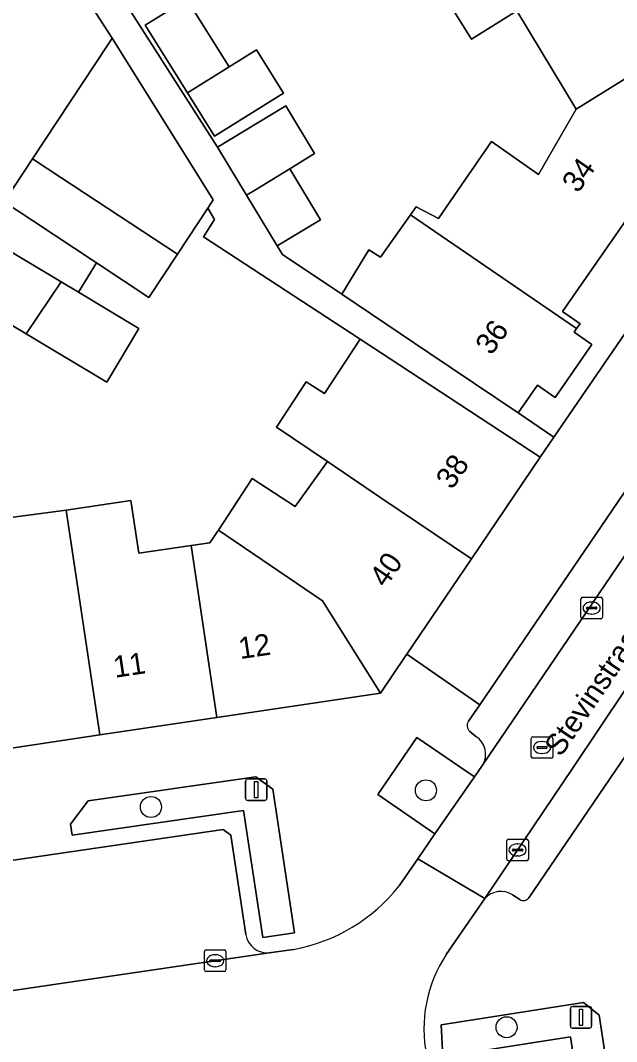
# Model space of a CAD drawing. Extents: x 159279 to 160377, y 384531 to 385888.
# Drawn here: x 159901.36 to 159929.07, y 384960.39 to 385007.87 of the extents above; entities that cross this region are included whole.
import ezdxf

# ---------------------------------------------------------------- set-up
doc = ezdxf.new("R2010")
doc.units = 0
for name, color, linetype in [('IMGEO_Boom', 7, 'Continuous'), ('IMGEO_Erf', 7, 'Continuous'), ('IMGEO_Groenvoorziening', 7, 'Continuous'), ('IMGEO_Haag', 7, 'Continuous'), ('IMGEO_Kolk', 7, 'Continuous'), ('IMGEO_Lichtmast', 7, 'Continuous'), ('IMGEO_Openbare_ruimte_label', 7, 'Continuous'), ('IMGEO_Pand', 7, 'Continuous'), ('IMGEO_Pand_nummerreeks', 7, 'Continuous'), ('IMGEO_Parkeervlak_open', 7, 'Continuous'), ('IMGEO_Rijbaan_lokaal_open', 7, 'Continuous'), ('IMGEO_Rioolput', 7, 'Continuous'), ('IMGEO_Voetpad_open', 7, 'Continuous')]:
    doc.layers.add(name, color=color, linetype=linetype)

msp = doc.modelspace()

# ---------------------------------------------------------------- linework, layer by layer
at = {"layer": 'IMGEO_Boom'}
for centre in [(159920.208, 384972.074), (159907.427, 384971.299), (159923.956, 384961.06)]:
    msp.add_circle(centre, 0.489, dxfattribs=at)
at = {"layer": 'IMGEO_Erf'}
for points in [[(159903.85, 385012.429), (159910.522, 385001.973), (159913.697, 385003.894), (159915.034, 385001.686), (159913.879, 385000.976), (159915.313, 384998.605), (159913.298, 384997.385), (159913.539, 384996.986), (159916.291, 384995.135), (159917.558, 384997.208), (159918.09, 384996.864), (159919.488, 384998.833), (159919.751, 384999.204), (159920.787, 384998.654), (159921.712, 385000), (159923.251, 385002.239), (159925.432, 385000.702), (159927.193, 385003.737), (159924.428, 385008.312), (159922.326, 385006.999), (159919.886, 385010.904)], [(159930.485, 385000), (159926.55, 384994.34), (159927.372, 384993.77), (159927.211, 384993.538), (159927.098, 384993.374), (159927.919, 384992.804), (159926.207, 384990.341), (159925.386, 384990.912), (159924.487, 384989.62), (159926.157, 384988.496), (159934.035, 385000)], [(159900.557, 384984.705), (159903.49, 384985.097), (159906.495, 384985.545), (159906.86, 384983.095), (159909.303, 384983.459), (159910.156, 384983.576), (159910.487, 384984.067), (159910.564, 384984.168), (159912.127, 384986.571), (159914.129, 384985.269), (159915.635, 384987.356), (159913.258, 384988.963), (159914.64, 384991.072), (159915.488, 384990.516), (159917.143, 384993.043), (159916.741, 384993.306), (159909.864, 384997.811), (159910.388, 384998.61), (159910.066, 384999.136), (159908.656, 384996.996), (159907.335, 384994.993), (159904.892, 384996.604), (159904.067, 384995.229), (159906.87, 384993.548), (159905.373, 384991.054), (159901.627, 384993.302), (159899.014, 384994.87)]]:
    msp.add_lwpolyline(points, dxfattribs=at)
msp.add_lwpolyline([(159911.061, 385005.705), (159912.329, 385006.497), (159913.581, 385004.492), (159910.379, 385002.491), (159909.126, 385004.497), (159907.16, 385007.646), (159909.095, 385008.854)], close=True, dxfattribs=at)
at = {"layer": 'IMGEO_Groenvoorziening'}
for points in [[(159922.466, 384972.707), (159919.79, 384974.527), (159917.976, 384971.879), (159920.628, 384970.045)], [(159914.091, 384965.453), (159913.094, 384972.13), (159912.308, 384972.696), (159904.503, 384971.584), (159903.684, 384970.502), (159903.77, 384969.994), (159911.734, 384971.144), (159912.625, 384965.239)], [(159928.538, 384953.947), (159929.264, 384954.992), (159928.255, 384961.623), (159927.525, 384962.204), (159920.911, 384961.171), (159920.999, 384959.687), (159926.928, 384960.609), (159927.952, 384953.865)]]:
    msp.add_lwpolyline(points, close=True, dxfattribs=at)
at = {"layer": 'IMGEO_Haag'}
for points in [[(159914.091, 384965.453), (159913.094, 384972.13), (159912.308, 384972.696), (159904.503, 384971.584), (159903.684, 384970.502), (159903.77, 384969.994), (159911.734, 384971.144), (159912.625, 384965.239)], [(159928.538, 384953.947), (159929.264, 384954.992), (159928.255, 384961.623), (159927.525, 384962.204), (159920.911, 384961.171), (159920.999, 384959.687), (159926.928, 384960.609), (159927.952, 384953.865)]]:
    msp.add_lwpolyline(points, close=True, dxfattribs=at)
at = {"layer": 'IMGEO_Kolk'}
for p, q in [((159927.483, 384981.048), (159928.335, 384981.048)), ((159927.408, 384980.122), (159927.408, 384980.974)), ((159927.71, 384980.591), (159928.108, 384980.591)), ((159927.896, 384980.828), (159927.921, 384980.828)), ((159928.409, 384980.974), (159928.409, 384980.122)), ((159927.667, 384980.542), (159927.667, 384980.554)), ((159928.105, 384980.505), (159927.707, 384980.505)), ((159927.919, 384980.268), (159927.894, 384980.268)), ((159928.151, 384980.554), (159928.151, 384980.542)), ((159928.335, 384980.048), (159927.483, 384980.048)), ((159923.965, 384968.876), (159923.965, 384969.728)), ((159924.04, 384969.802), (159924.892, 384969.802)), ((159924.966, 384969.728), (159924.966, 384968.876)), ((159924.224, 384969.296), (159924.224, 384969.308)), ((159924.662, 384969.259), (159924.264, 384969.259)), ((159924.267, 384969.345), (159924.665, 384969.345)), ((159924.453, 384969.582), (159924.478, 384969.582)), ((159924.708, 384969.308), (159924.708, 384969.296)), ((159924.892, 384968.802), (159924.04, 384968.802)), ((159924.476, 384969.022), (159924.451, 384969.022)), ((159909.912, 384963.726), (159909.912, 384964.578)), ((159909.987, 384964.652), (159910.839, 384964.652)), ((159910.4, 384964.432), (159910.425, 384964.432)), ((159910.913, 384964.578), (159910.913, 384963.726)), ((159910.171, 384964.146), (159910.171, 384964.158)), ((159910.609, 384964.109), (159910.211, 384964.109)), ((159910.214, 384964.195), (159910.612, 384964.195)), ((159910.655, 384964.158), (159910.655, 384964.146)), ((159910.839, 384963.652), (159909.987, 384963.652)), ((159910.423, 384963.872), (159910.398, 384963.872))]:
    msp.add_line(p, q, dxfattribs=at)
for points in [[(159927.483, 384981.048), (159928.335, 384981.048)], [(159927.408, 384980.122), (159927.408, 384980.974)], [(159928.409, 384980.974), (159928.409, 384980.122)], [(159928.335, 384980.048), (159927.483, 384980.048)], [(159923.965, 384968.876), (159923.965, 384969.728)], [(159924.04, 384969.802), (159924.892, 384969.802)], [(159924.966, 384969.728), (159924.966, 384968.876)], [(159924.892, 384968.802), (159924.04, 384968.802)], [(159909.912, 384963.726), (159909.912, 384964.578)], [(159909.987, 384964.652), (159910.839, 384964.652)], [(159910.913, 384964.578), (159910.913, 384963.726)], [(159910.839, 384963.652), (159909.987, 384963.652)]]:
    msp.add_lwpolyline(points, dxfattribs=at)
for centre, radius, start, end in [((159927.485, 384980.972), 0.0765, 91.552, 178.448), ((159927.485, 384980.972), 0.0765, 91.552, 178.448), ((159928.333, 384980.972), 0.0765, 1.552, 88.448), ((159928.333, 384980.972), 0.0765, 1.552, 88.448), ((159927.707, 384980.551), 0.0403, 85.8775, 175.7526), ((159928.112, 384980.553), 0.0386, 1.7309, 96.639), ((159927.485, 384980.124), 0.0765, 181.552, 268.448), ((159927.485, 384980.124), 0.0765, 181.552, 268.448), ((159927.704, 384980.541), 0.0366, 178.938, 274.7102), ((159928.108, 384980.548), 0.043, 264.8664, 352.4533), ((159928.333, 384980.124), 0.0765, 271.552, 358.448), ((159928.333, 384980.124), 0.0765, 271.552, 358.448), ((159924.042, 384969.726), 0.0765, 91.552, 178.448), ((159924.042, 384969.726), 0.0765, 91.552, 178.448), ((159924.89, 384969.726), 0.0765, 1.552, 88.448), ((159924.89, 384969.726), 0.0765, 1.552, 88.448), ((159924.264, 384969.305), 0.0403, 85.8775, 175.7526), ((159924.261, 384969.295), 0.0366, 178.938, 274.7102), ((159924.665, 384969.302), 0.043, 264.8664, 352.4533), ((159924.669, 384969.307), 0.0386, 1.7309, 96.639), ((159924.042, 384968.878), 0.0765, 181.552, 268.448), ((159924.042, 384968.878), 0.0765, 181.552, 268.448), ((159924.89, 384968.878), 0.0765, 271.552, 358.448), ((159924.89, 384968.878), 0.0765, 271.552, 358.448), ((159909.989, 384964.576), 0.0765, 91.552, 178.448), ((159909.989, 384964.576), 0.0765, 91.552, 178.448), ((159910.837, 384964.576), 0.0765, 1.552, 88.448), ((159910.837, 384964.576), 0.0765, 1.552, 88.448), ((159910.211, 384964.155), 0.0403, 85.8775, 175.7526), ((159910.208, 384964.145), 0.0366, 178.938, 274.7102), ((159910.612, 384964.152), 0.043, 264.8664, 352.4533), ((159910.616, 384964.157), 0.0386, 1.7309, 96.639), ((159909.989, 384963.728), 0.0765, 181.552, 268.448), ((159909.989, 384963.728), 0.0765, 181.552, 268.448), ((159910.837, 384963.728), 0.0765, 271.552, 358.448), ((159910.837, 384963.728), 0.0765, 271.552, 358.448)]:
    msp.add_arc(centre, radius, start, end, dxfattribs=at)
for centre, major_axis, ratio, start_param, end_param in [((159927.895, 384980.548), (-0.387, 0.002), 0.722429, 4.712389, 7.853982), ((159927.92, 384980.548), (-0.39, 0.002), 0.717154, 1.570796, 4.712389), ((159924.452, 384969.302), (-0.387, 0.002), 0.722429, 4.712389, 7.853982), ((159924.477, 384969.302), (-0.39, 0.002), 0.717154, 1.570796, 4.712389), ((159910.399, 384964.152), (-0.387, 0.002), 0.722429, 4.712389, 7.853982), ((159910.424, 384964.152), (-0.39, 0.002), 0.717154, 1.570796, 4.712389)]:
    msp.add_ellipse(centre, major_axis=major_axis, ratio=ratio, start_param=start_param, end_param=end_param, dxfattribs=at)
at = {"layer": 'IMGEO_Lichtmast'}
for p, q in [((159911.823, 384971.707), (159911.823, 384972.507)), ((159911.823, 384972.507), (159911.823, 384971.707)), ((159911.923, 384972.607), (159912.713, 384972.607)), ((159912.713, 384972.607), (159911.923, 384972.607)), ((159912.813, 384972.507), (159912.813, 384971.707)), ((159912.813, 384971.707), (159912.813, 384972.507)), ((159912.713, 384971.607), (159911.923, 384971.607)), ((159911.923, 384971.607), (159912.713, 384971.607)), ((159926.918, 384961.119), (159926.918, 384961.919)), ((159926.918, 384961.919), (159926.918, 384961.119)), ((159927.018, 384962.019), (159927.808, 384962.019)), ((159927.808, 384962.019), (159927.018, 384962.019)), ((159927.908, 384961.919), (159927.908, 384961.119)), ((159927.908, 384961.119), (159927.908, 384961.919)), ((159927.808, 384961.019), (159927.018, 384961.019)), ((159927.018, 384961.019), (159927.808, 384961.019))]:
    msp.add_line(p, q, dxfattribs=at)
for points in [[(159912.243, 384972.482), (159912.393, 384972.482), (159912.393, 384971.732), (159912.243, 384971.732), (159912.243, 384972.482)], [(159927.338, 384961.894), (159927.488, 384961.894), (159927.488, 384961.144), (159927.338, 384961.144), (159927.338, 384961.894)]]:
    msp.add_lwpolyline(points, dxfattribs=at)
for centre, start, end in [((159911.923, 384972.507), 90, 180), ((159911.923, 384972.507), 90, 180), ((159912.713, 384972.507), 0, 90), ((159912.713, 384972.507), 360, 90), ((159911.923, 384971.707), 180, 270), ((159911.923, 384971.707), 180, 270), ((159912.713, 384971.707), 270, 0), ((159912.713, 384971.707), 270, 0), ((159927.018, 384961.919), 90, 180), ((159927.018, 384961.919), 90, 180), ((159927.808, 384961.919), 0, 90), ((159927.808, 384961.919), 360, 90), ((159927.018, 384961.119), 180, 270), ((159927.018, 384961.119), 180, 270), ((159927.808, 384961.119), 270, 0), ((159927.808, 384961.119), 270, 0)]:
    msp.add_arc(centre, 0.1, start, end, dxfattribs=at)
at = {"layer": 'IMGEO_Pand'}
for points in [[(159925.952, 385015.146), (159917.33, 385009.76), (159917.539, 385009.426), (159918.024, 385008.65), (159919.675, 385009.681), (159919.185, 385010.466), (159919.886, 385010.904), (159922.326, 385006.999), (159924.428, 385008.312), (159927.193, 385003.737), (159931.428, 385006.383)], [(159894.462, 385010.696), (159891.145, 385005.667), (159900.292, 384999.636), (159900.608, 384999.429), (159901.928, 385001.432), (159905.422, 385006.729), (159905.629, 385007.043), (159901.044, 385014.131), (159894.956, 385010.37)], [(159909.126, 385004.497), (159911.061, 385005.705), (159909.095, 385008.854), (159907.16, 385007.646)], [(159905.422, 385006.729), (159901.928, 385001.432), (159903.243, 385000.565), (159908.656, 384996.996), (159910.066, 384999.136), (159910.321, 384999.522), (159905.629, 385007.043)], [(159909.126, 385004.497), (159910.379, 385002.491), (159913.581, 385004.492), (159912.329, 385006.497), (159911.061, 385005.705)], [(159927.193, 385003.737), (159925.432, 385000.702), (159923.251, 385002.239), (159921.712, 385000), (159920.787, 384998.654), (159919.751, 384999.204), (159919.488, 384998.833), (159927.211, 384993.538), (159927.372, 384993.77), (159926.55, 384994.34), (159930.485, 385000), (159933.082, 385003.735), (159931.428, 385006.383)], [(159913.697, 385003.894), (159910.522, 385001.973), (159911.872, 384999.742), (159912.291, 385000), (159913.879, 385000.976), (159915.034, 385001.686)], [(159908.656, 384996.996), (159903.243, 385000.565), (159901.928, 385001.432), (159900.608, 384999.429), (159901.923, 384998.562), (159904.892, 384996.604), (159907.335, 384994.993)], [(159913.879, 385000.976), (159912.291, 385000), (159911.872, 384999.742), (159913.298, 384997.385), (159915.313, 384998.605)], [(159919.488, 384998.833), (159918.09, 384996.864), (159917.558, 384997.208), (159916.291, 384995.135), (159920.339, 384992.412), (159924.487, 384989.62), (159925.386, 384990.912), (159926.207, 384990.341), (159927.919, 384992.804), (159927.098, 384993.374), (159927.211, 384993.538)], [(159903.26, 384995.713), (159900.51, 384997.363), (159899.014, 384994.87), (159901.627, 384993.302)], [(159906.87, 384993.548), (159904.067, 384995.229), (159903.26, 384995.713), (159901.627, 384993.302), (159905.373, 384991.054)], [(159917.143, 384993.043), (159915.488, 384990.516), (159914.64, 384991.072), (159913.258, 384988.963), (159915.635, 384987.356), (159918.115, 384985.678), (159922.318, 384982.839), (159925.515, 384987.558)], [(159915.635, 384987.356), (159914.129, 384985.269), (159912.127, 384986.571), (159910.564, 384984.168), (159915.403, 384980.891), (159918.09, 384976.595), (159919.24, 384978.293), (159919.321, 384978.411), (159922.318, 384982.839), (159918.115, 384985.678)], [(159909.303, 384983.459), (159906.86, 384983.095), (159906.495, 384985.545), (159903.49, 384985.097), (159905.048, 384974.65), (159910.495, 384975.462)], [(159903.49, 384985.097), (159900.557, 384984.705), (159900.887, 384982.237), (159898.398, 384981.904), (159899.601, 384973.838), (159905.048, 384974.65)], [(159910.564, 384984.168), (159910.487, 384984.067), (159910.156, 384983.576), (159909.303, 384983.459), (159910.495, 384975.462), (159918.09, 384976.595), (159915.403, 384980.891)]]:
    msp.add_lwpolyline(points, close=True, dxfattribs=at)
at = {"layer": 'IMGEO_Parkeervlak_open'}
for points in [[(159944.595, 384999.764), (159943.897, 384998.316), (159943.017, 384997.004), (159927.015, 384973.085), (159922.945, 384967.045)], [(159922.838, 384973.246), (159938.797, 384996.749)], [(159924.986, 384967.08), (159929.509, 384973.72), (159932.389, 384978.008), (159944.621, 384995.927)], [(159935.802, 384995.298), (159922.705, 384976.055), (159922.182, 384975.286)], [(159922.244, 384974.809), (159922.524, 384974.582)], [(159911.837, 384965.373), (159911.146, 384969.991), (159910.777, 384970.248), (159893.929, 384967.785), (159893.677, 384967.458), (159894.35, 384962.801)], [(159924.231, 384967.208), (159924.572, 384966.996)], [(159893.64, 384961.687), (159912.925, 384964.521)]]:
    msp.add_lwpolyline(points, dxfattribs=at)
for centre, radius, start, end in [((159922.488, 384975.083), 0.367, 146.4817, 228.3298), ((159921.993, 384973.752), 0.985, 329.0524, 57.3999), ((159923.683, 384966.375), 0.997, 56.681, 137.7663), ((159924.737, 384967.244), 0.298, 236.389, 326.5501), ((159912.836, 384965.528), 1.011, 188.8382, 275.0336)]:
    msp.add_arc(centre, radius, start, end, dxfattribs=at)
at = {"layer": 'IMGEO_Rijbaan_lokaal_open'}
for points in [[(159901.044, 385014.131), (159905.629, 385007.043), (159910.321, 384999.522), (159910.066, 384999.136), (159910.388, 384998.61), (159909.864, 384997.811), (159916.741, 384993.306), (159917.143, 384993.043), (159925.515, 384987.558), (159926.157, 384988.496), (159924.487, 384989.62), (159920.339, 384992.412), (159916.291, 384995.135), (159913.539, 384996.986), (159913.298, 384997.385), (159911.872, 384999.742), (159910.522, 385001.973), (159903.85, 385012.429)], [(159921.152, 384964.443), (159922.945, 384967.045), (159919.83, 384968.889), (159918.965, 384967.637)], [(159914.051, 384964.67), (159912.925, 384964.521), (159893.64, 384961.687), (159892.709, 384961.547)]]:
    msp.add_lwpolyline(points, dxfattribs=at)
msp.add_lwpolyline([(159927.015, 384973.085), (159943.017, 384997.004), (159940.185, 384998.925), (159939.918, 384998.483), (159938.797, 384996.749), (159922.838, 384973.246), (159922.466, 384972.707), (159920.628, 384970.045), (159919.83, 384968.889), (159922.945, 384967.045)], close=True, dxfattribs=at)
for centre, radius, start, end in [((159912.545, 384972.718), 8.187, 280.6015, 321.6444), ((159926.43, 384960.973), 6.317, 146.6758, 191.2624)]:
    msp.add_arc(centre, radius, start, end, dxfattribs=at)
at = {"layer": 'IMGEO_Rioolput'}
for p, q in [((159925.102, 384973.639), (159925.102, 384974.491)), ((159925.177, 384974.565), (159926.029, 384974.565)), ((159926.103, 384974.491), (159926.103, 384973.639)), ((159925.361, 384974.059), (159925.361, 384974.071)), ((159925.799, 384974.022), (159925.401, 384974.022)), ((159925.404, 384974.108), (159925.802, 384974.108)), ((159925.59, 384974.345), (159925.615, 384974.345)), ((159925.845, 384974.071), (159925.845, 384974.059)), ((159926.029, 384973.565), (159925.177, 384973.565)), ((159925.613, 384973.785), (159925.588, 384973.785))]:
    msp.add_line(p, q, dxfattribs=at)
for points in [[(159925.102, 384973.639), (159925.102, 384974.491)], [(159925.177, 384974.565), (159926.029, 384974.565)], [(159926.103, 384974.491), (159926.103, 384973.639)], [(159926.029, 384973.565), (159925.177, 384973.565)]]:
    msp.add_lwpolyline(points, dxfattribs=at)
for centre, radius, start, end in [((159925.179, 384974.489), 0.0765, 91.552, 178.448), ((159925.179, 384974.489), 0.0765, 91.552, 178.448), ((159926.027, 384974.489), 0.0765, 1.552, 88.448), ((159926.027, 384974.489), 0.0765, 1.552, 88.448), ((159925.401, 384974.068), 0.0403, 85.8775, 175.7526), ((159925.398, 384974.058), 0.0366, 178.938, 274.7102), ((159925.802, 384974.065), 0.043, 264.8664, 352.4533), ((159925.806, 384974.07), 0.0386, 1.7309, 96.639), ((159925.179, 384973.641), 0.0765, 181.552, 268.448), ((159925.179, 384973.641), 0.0765, 181.552, 268.448), ((159926.027, 384973.641), 0.0765, 271.552, 358.448), ((159926.027, 384973.641), 0.0765, 271.552, 358.448)]:
    msp.add_arc(centre, radius, start, end, dxfattribs=at)
for centre, major_axis, ratio, start_param, end_param in [((159925.589, 384974.065), (-0.387, 0.002), 0.722429, 4.712389, 7.853982), ((159925.614, 384974.065), (-0.39, 0.002), 0.717154, 1.570796, 4.712389)]:
    msp.add_ellipse(centre, major_axis=major_axis, ratio=ratio, start_param=start_param, end_param=end_param, dxfattribs=at)
at = {"layer": 'IMGEO_Voetpad_open'}
for points in [[(159872.121, 385097.552), (159872.011, 385097.626), (159871.548, 385097.911), (159871.061, 385098.154), (159869.401, 385095.52), (159877.92, 385089.911), (159882.977, 385086.545), (159886.159, 385084.445), (159887.093, 385082.754), (159888.362, 385080.722), (159936.519, 385003.628), (159934.035, 385000), (159926.157, 384988.496), (159925.515, 384987.558), (159922.318, 384982.839), (159919.321, 384978.411), (159922.705, 384976.055), (159935.802, 384995.298)], [(159922.182, 384975.286), (159922.705, 384976.055), (159919.321, 384978.411), (159919.24, 384978.293), (159918.09, 384976.595), (159910.495, 384975.462), (159905.048, 384974.65), (159899.601, 384973.838), (159894.155, 384973.026), (159891.907, 384972.69), (159891.971, 384972.266), (159889.615, 384971.505), (159887.776, 384971.753), (159887.26, 384971.63), (159885.71, 384972.055), (159883.758, 384972.92), (159881.966, 384974.522), (159881.271, 384973.458), (159867.332, 384982.615), (159866.078, 384983.439), (159840.869, 385000), (159815.287, 385016.806)], [(159900.51, 384997.363), (159903.26, 384995.713), (159904.067, 384995.229), (159904.892, 384996.604), (159901.923, 384998.562), (159900.608, 384999.429)], [(159944.621, 384995.927), (159932.389, 384978.008), (159929.509, 384973.72), (159924.986, 384967.08)], [(159918.965, 384967.637), (159919.83, 384968.889), (159920.628, 384970.045), (159917.976, 384971.879), (159919.79, 384974.527), (159922.466, 384972.707), (159922.838, 384973.246)], [(159922.524, 384974.582), (159922.244, 384974.809)], [(159894.35, 384962.801), (159893.677, 384967.458), (159893.929, 384967.785), (159910.777, 384970.248), (159911.146, 384969.991), (159911.837, 384965.373)], [(159922.945, 384967.045), (159921.152, 384964.443)], [(159924.572, 384966.996), (159924.231, 384967.208)], [(159912.925, 384964.521), (159914.051, 384964.67)]]:
    msp.add_lwpolyline(points, dxfattribs=at)
for points in [[(159912.308, 384972.696), (159913.094, 384972.13), (159914.091, 384965.453), (159912.625, 384965.239), (159911.734, 384971.144), (159903.77, 384969.994), (159903.684, 384970.502), (159904.503, 384971.584)], [(159927.525, 384962.204), (159928.255, 384961.623), (159929.264, 384954.992), (159928.538, 384953.947), (159927.952, 384953.865), (159926.928, 384960.609), (159920.999, 384959.687), (159920.911, 384961.171)]]:
    msp.add_lwpolyline(points, close=True, dxfattribs=at)
for centre, radius, start, end in [((159922.488, 384975.083), 0.367, 146.4817, 228.3298), ((159921.993, 384973.752), 0.985, 329.0524, 57.3999), ((159912.545, 384972.718), 8.187, 280.6015, 321.6444), ((159923.683, 384966.375), 0.997, 56.681, 137.7663), ((159924.737, 384967.244), 0.298, 236.389, 326.5501), ((159912.836, 384965.528), 1.011, 188.8382, 275.0336), ((159926.43, 384960.973), 6.317, 146.6758, 191.2624)]:
    msp.add_arc(centre, radius, start, end, dxfattribs=at)

# ---------------------------------------------------------------- texts
at = {"layer": 'IMGEO_Openbare_ruimte_label'}
msp.add_text('Stevinstraat', height=1, rotation=56.008, dxfattribs=at).set_placement((159926.476, 384973.586))
at = {"layer": 'IMGEO_Pand_nummerreeks'}
for s, rotation, p in [('34', 55.1905, (159927.277, 384999.798)), ('36', 55.1804, (159923.252, 384992.257)), ('38', 55.892, (159921.424, 384986.011)), ('40', 55.892, (159918.339, 384981.455)), ('12', 8.4798, (159911.573, 384978.171)), ('11', 8.4798, (159905.755, 384977.303))]:
    msp.add_text(s, height=1, rotation=rotation, dxfattribs=at).set_placement(p)

doc.saveas('drawing.dxf')
